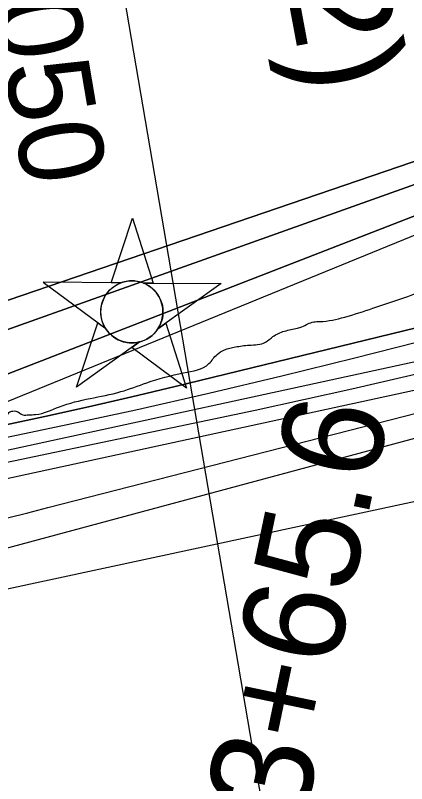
# Model space of a CAD drawing. Extents: x 3392644 to 3430565, y 576657 to 602123.
# Drawn here: x 3399802 to 3400187, y 582831 to 583587 of the extents above; entities that cross this region are included whole.
import ezdxf

# ---------------------------------------------------------------- set-up
doc = ezdxf.new("R2010")
doc.units = 0
for name, color, linetype in [('V-CHAN-NAID', 7, 'Continuous'), ('V-RIVR-EDGE', 7, 'Continuous'), ('V-RIVR-RANG', 7, 'Continuous'), ('V-RIVR-RANG-IDEN', 7, 'Continuous'), ('V-SURV-IDEN', 7, 'Continuous'), ('V-TOPO-DPTH', 7, 'Continuous'), ('V-TOPO-MAJR', 7, 'Continuous'), ('V-TOPO-MINR', 7, 'Continuous'), ('V-TOPO-WATR', 7, 'Continuous')]:
    doc.layers.add(name, color=color, linetype=linetype)

msp = doc.modelspace()

# ---------------------------------------------------------------- linework, layer by layer
at = {"layer": 'V-CHAN-NAID'}
for points in [[(3399905.71, 583323.55), (3399896.12, 583323.62), (3399917.25, 583387.1), (3399937.47, 583323.33), (3399927.88, 583323.39), (3399926.31, 583323.97), (3399924.21, 583324.59), (3399922.17, 583325.04), (3399920.14, 583325.35), (3399918.97, 583325.47), (3399917.44, 583325.55), (3399915.71, 583325.54), (3399914.34, 583325.47), (3399912.44, 583325.27), (3399911.07, 583325.05), (3399909.29, 583324.67), (3399907.76, 583324.25), (3399906.73, 583323.92)], [(3399905.71, 583323.55), (3399829.22, 583324.09), (3399890.78, 583278.69), (3399889.67, 583280.6), (3399888.86, 583282.23), (3399888.03, 583284.2), (3399887.34, 583286.25), (3399886.97, 583287.58), (3399886.61, 583289.2), (3399886.37, 583290.65), (3399886.18, 583292.25), (3399886.07, 583293.98), (3399886.06, 583295.56), (3399886.17, 583297.64), (3399886.35, 583299.25), (3399886.74, 583301.46), (3399887.22, 583303.38), (3399887.83, 583305.27), (3399888.48, 583306.95), (3399889.21, 583308.53), (3399890.02, 583310.07), (3399891.08, 583311.81), (3399892.11, 583313.28), (3399893.11, 583314.55), (3399894.12, 583315.69), (3399895.42, 583317.03), (3399896.48, 583317.99), (3399898.19, 583319.39), (3399899.4, 583320.26), (3399901.09, 583321.33), (3399902.82, 583322.28), (3399904.27, 583322.96)], [(3399927.88, 583323.39), (3400004.38, 583322.85), (3399942.17, 583278.33), (3399943.08, 583279.82), (3399944.06, 583281.67), (3399944.78, 583283.25), (3399945.52, 583285.21), (3399946.06, 583286.99), (3399946.46, 583288.63), (3399946.82, 583290.64), (3399947.01, 583292.21), (3399947.13, 583294.42), (3399947.1, 583296.48), (3399946.91, 583298.7), (3399946.65, 583300.46), (3399946.16, 583302.69), (3399945.52, 583304.83), (3399944.77, 583306.81), (3399944.12, 583308.26), (3399943.11, 583310.17), (3399942.05, 583311.89), (3399940.83, 583313.6), (3399939.57, 583315.13), (3399938.3, 583316.5), (3399936.67, 583318.03), (3399934.93, 583319.44), (3399933.24, 583320.62), (3399931.36, 583321.75), (3399929.88, 583322.51)], [(3399924.14, 583265.42), (3399861.94, 583220.9), (3399883.06, 583284.38), (3399890.78, 583278.69), (3399891.42, 583277.73), (3399892.8, 583275.87), (3399894.01, 583274.46), (3399895.48, 583272.95), (3399896.87, 583271.7), (3399898.32, 583270.55), (3399899.73, 583269.56), (3399901.4, 583268.52), (3399903.12, 583267.61), (3399904.91, 583266.8), (3399906.35, 583266.24), (3399907.98, 583265.72), (3399910.21, 583265.15), (3399911.74, 583264.86), (3399913.77, 583264.61), (3399915.3, 583264.5), (3399917.16, 583264.48), (3399918.85, 583264.56), (3399920.56, 583264.74), (3399922.46, 583265.05)], [(3399942.17, 583278.33), (3399949.97, 583283.91), (3399970.19, 583220.13), (3399916.35, 583259.84), (3399924.14, 583265.42), (3399925.81, 583265.9), (3399927.42, 583266.46), (3399929.58, 583267.37), (3399931.31, 583268.26), (3399933.18, 583269.37), (3399934.92, 583270.58), (3399936.47, 583271.83), (3399937.76, 583273), (3399939.14, 583274.42), (3399940.35, 583275.82), (3399941.46, 583277.29)]]:
    msp.add_lwpolyline(points, close=True, dxfattribs=at)
msp.add_circle((3399916.59, 583295.02), 30.54, dxfattribs=at)
at = {"layer": 'V-RIVR-EDGE'}
msp.add_spline([(3396775.14, 583083.89), (3396813.13, 583077.25), (3396878.17, 583066.49), (3396944.3, 583054.63), (3397040.4, 583038.31), (3397098.86, 583026.47), (3397143.44, 583017.58), (3397248.67, 583000.14), (3397318.11, 582991.93), (3397366.71, 582985.6), (3397425.56, 582983.99), (3397482.58, 582983.48), (3397505.25, 582983.79), (3397523.16, 582984.11), (3397535.58, 582982.98), (3397547.29, 582984.42), (3397553.5, 582984.4), (3397557.52, 582982.93), (3397564.81, 582974.5), (3397565.15, 582965), (3397563.3, 582955.5), (3397562.9, 582944.17), (3397563.63, 582940.51), (3397567.64, 582939.04), (3397569.83, 582934.65), (3397572, 582924.77), (3397574.55, 582922.94), (3397581.49, 582921.46), (3397584.79, 582923.64), (3397587.72, 582927.29), (3397589.58, 582941.18), (3397592.53, 582951.41), (3397596.2, 582957.61), (3397599.87, 582960.89), (3397604.64, 582968.56), (3397610.49, 582971.83), (3397617.81, 582975.47), (3397652.55, 582980.5), (3397688.01, 582979.68), (3397709.94, 582978.53), (3397734.79, 582976.64), (3397757.82, 582975.85), (3397782.68, 582977.62), (3397809.01, 582980.85), (3397835.7, 582984.44), (3397884.71, 582992.36), (3397923.1, 582994.82), (3397953.43, 582993.65), (3397988.88, 582988.44), (3398023.98, 582990.18), (3398046.29, 582997.44), (3398058.01, 583005.82), (3398070.83, 583016.02), (3398086.2, 583024.03), (3398111.07, 583028.35), (3398172.52, 583041.72), (3398207.99, 583048.58), (3398231.38, 583047.79), (3398261.36, 583049.18), (3398286.96, 583052.41), (3398312.56, 583059.29), (3398337.81, 583067.64), (3398383.51, 583070.45), (3398451.14, 583073.57), (3398464.66, 583070.98), (3398479.26, 583062.17), (3398495.66, 583042.02), (3398503.3, 583028.11), (3398512.79, 583021.51), (3398522.66, 583021.48), (3398535.48, 583032.42), (3398552.68, 583038.96), (3398566.94, 583038.56), (3398581.91, 583033.4), (3398603.84, 583032.25), (3398616.27, 583032.22), (3398624.31, 583030.01), (3398639.66, 583030.33), (3398675.85, 583031.71), (3398691.94, 583032.03), (3398705.09, 583030.9), (3398713.5, 583031.98), (3398731.78, 583032.67), (3398752.25, 583032.98), (3398769.08, 583035.5), (3398785.16, 583035.09), (3398791, 583033.62), (3398807.07, 583027), (3398820.95, 583021.84), (3398831.53, 583014.51), (3398866.59, 582999.07), (3398896.89, 582982.54), (3398913.68, 582974.09), (3398926.48, 582974.79), (3398937.8, 582972.94), (3398949.86, 582968.89), (3398961.91, 582965.2), (3398977.27, 582966.63), (3398994.46, 582970.97), (3399010.92, 582975.68), (3399021.17, 582979.68), (3399028.86, 582985.87), (3399040.95, 582996.08), (3399048.27, 583000.08), (3399061.07, 583002.24), (3399090.69, 583006.19), (3399115.92, 583011.24), (3399122.14, 583011.23), (3399129.44, 583009.38), (3399136.01, 583003.15), (3399140.38, 582998.39), (3399145.13, 582998.38), (3399161.95, 582999.43), (3399171.46, 583000.14), (3399183.52, 582999.75), (3399192.29, 582999.72), (3399200.71, 583002.63), (3399201.81, 583006.65), (3399202.19, 583011.4), (3399199.65, 583018.35), (3399194.91, 583023.84), (3399194.56, 583028.6), (3399194.57, 583034.81), (3399197.88, 583043.21), (3399198.26, 583048.69), (3399196.47, 583062.22), (3399193.94, 583072.83), (3399193.58, 583076.12), (3399195.42, 583080.5), (3399198.35, 583083.05), (3399203.11, 583085.6), (3399213.35, 583087.04), (3399220.29, 583086.29), (3399226.85, 583079.69), (3399239.25, 583065.77), (3399254.93, 583052.94), (3399266.62, 583046.7), (3399276.12, 583046.67), (3399289.66, 583051.03), (3399302.47, 583058.67), (3399319.32, 583073.62), (3399325.92, 583081.28), (3399329.58, 583083.83), (3399336.89, 583081.61), (3399352.22, 583075), (3399367.93, 583071.3), (3399390.22, 583066.13), (3399402.65, 583065.73), (3399440.31, 583069.3), (3399461.52, 583073.63), (3399519.3, 583081.16), (3399573.06, 583094.92), (3399604.89, 583102.52), (3399633.41, 583107.57), (3399653.88, 583106.42), (3399671.07, 583108.57), (3399695.94, 583113.63), (3399715.33, 583122.35), (3399740.23, 583137.28), (3399751.59, 583151.14), (3399762.22, 583164.27), (3399774.68, 583175.94), (3399784.2, 583182.5), (3399792.63, 583189.06), (3399795.57, 583195.99), (3399799.59, 583197.45), (3399802.52, 583197.44), (3399809.45, 583193.77), (3399814.94, 583193.75), (3399821.88, 583194.1), (3399845.3, 583201.72), (3399905.65, 583216.56), (3399931.26, 583225.27), (3399967.47, 583235.05), (3399992.35, 583244.13), (3400000.42, 583253.24), (3400007.74, 583257.61), (3400018.35, 583260.51), (3400031.88, 583262.31), (3400047.97, 583265.19), (3400055.29, 583270.65), (3400066.64, 583276.11), (3400079.44, 583279), (3400083.83, 583280.45), (3400095.54, 583285.18), (3400101.39, 583285.53), (3400125.89, 583289.85), (3400153.69, 583298.56), (3400192.84, 583311.99), (3400239.67, 583327.59), (3400291.98, 583342.08), (3400327.1, 583352.23), (3400354.52, 583356.18), (3400375.01, 583360.89), (3400387.44, 583364.88), (3400390, 583364.14), (3400389.25, 583357.93), (3400389.25, 583356.1), (3400393.62, 583348.41), (3400397.25, 583337.8), (3400401.98, 583328.65), (3400413.64, 583316.56), (3400424.96, 583308.85), (3400439.21, 583307.36), (3400460.42, 583310.59), (3400467.01, 583315.33), (3400473.24, 583320.43), (3400475.46, 583330.66), (3400471.53, 583368.32), (3400471.56, 583380.39), (3400472.3, 583385.5), (3400478.16, 583390.24), (3400480.38, 583399.01), (3400481.48, 583402.66), (3400485.15, 583405.94), (3400498.32, 583410.66), (3400503.81, 583414.67), (3400508.21, 583419.41), (3400517, 583425.6), (3400522.86, 583431.8), (3400535.67, 583435.79), (3400564.57, 583444.13), (3400601.51, 583453.54), (3400634.06, 583462.23), (3400664.06, 583471.66), (3400688.58, 583481.84), (3400707.98, 583491.29), (3400725.92, 583502.58), (3400759.21, 583514.93), (3400794.34, 583529.1), (3400829.1, 583542.54), (3400868.99, 583559.25), (3400880.69, 583563.25), (3400906.68, 583575.61), (3400920.95, 583582.89), (3400934.49, 583585.78), (3400950.95, 583590.12), (3400981.32, 583603.21), (3401005.11, 583615.94), (3401022.67, 583620.65), (3401047.18, 583628.63), (3401067.67, 583634.8), (3401097.3, 583646.06), (3401115.59, 583651.49), (3401142.3, 583657.64), (3401149.62, 583661.64), (3401161.69, 583667.1), (3401193.53, 583681.64), (3401226.83, 583695.82), (3401250.24, 583702.34), (3401263.42, 583711.08), (3401269.29, 583717.28), (3401275.87, 583719.82), (3401291.97, 583724.17), (3401309.52, 583727.41), (3401322.7, 583735.79), (3401344.66, 583746.34), (3401352.71, 583749.97), (3401362.22, 583751.78), (3401379.42, 583760.51), (3401398.82, 583769.6), (3401425.17, 583782.33), (3401447.87, 583793.97), (3401460.31, 583801.61), (3401469.83, 583807.8), (3401481.17, 583811.8), (3401489.22, 583812.87), (3401505.33, 583824.9), (3401519.25, 583833.64), (3401536.81, 583842.73), (3401545.23, 583847.46), (3401556.22, 583853.65), (3401577.08, 583864.93), (3401601.24, 583877.3), (3401634.54, 583893.67), (3401648.83, 583904.6), (3401672.26, 583919.89), (3401702.65, 583940.65), (3401720.23, 583955.23), (3401724.63, 583960.7), (3401725.38, 583965.45), (3401725.76, 583971.67), (3401726.13, 583973.49), (3401728.69, 583974.22), (3401733.05, 583964.7), (3401734.88, 583964.7), (3401742.2, 583967.24), (3401756.11, 583975.61), (3401775.15, 583990.92), (3401800.41, 584006.21), (3401823.48, 584021.51), (3401859.37, 584047.37), (3401900.01, 584075.42), (3401938.1, 584104.2), (3401973.26, 584129.7), (3402017.57, 584163.23), (3402052, 584188.73), (3402068.49, 584206.23), (3402087.54, 584223.73), (3402105.12, 584237.21), (3402120.5, 584246.32), (3402139.91, 584263.45), (3402161.52, 584279.48), (3402205.11, 584317.02), (3402240.28, 584346.55), (3402249.43, 584352.74), (3402267, 584360.37), (3402279.09, 584369.84), (3402289.35, 584382.25), (3402295.58, 584388.45), (3402316.09, 584405.58), (3402366.26, 584439.08), (3402387.87, 584455.85), (3402402.52, 584467.87), (3402414.96, 584474.42), (3402428.14, 584479.87), (3402444.61, 584490.43), (3402463.66, 584506.1), (3402475.38, 584515.58), (3402490.4, 584526.87), (3402538.38, 584566.6), (3402565.85, 584589.93), (3402576.85, 584603.79), (3402584.19, 584615.47), (3402588.96, 584620.94), (3402605.08, 584634.06), (3402621.92, 584644.99), (3402632.54, 584652.64), (3402636.57, 584654.82), (3402639.12, 584654.08), (3402643.14, 584651.51), (3402646.06, 584651.87), (3402650.46, 584654.42), (3402655.21, 584657.33), (3402657.78, 584660.98), (3402658.15, 584663.54), (3402657.43, 584667.2), (3402657.8, 584669.75), (3402663.3, 584675.59), (3402665.15, 584682.17), (3402672.1, 584687.27), (3402682.35, 584693.45), (3402693.7, 584699.64), (3402701.76, 584708.03), (3402707.63, 584713.86), (3402719.35, 584722.61), (3402736.94, 584743.03), (3402754.54, 584764.19), (3402758.95, 584773.32), (3402762.27, 584784.64), (3402760.83, 584794.15), (3402761.57, 584796.34), (3402774.39, 584808.37), (3402790.16, 584827.71), (3402794.57, 584836.11), (3402801.88, 584838.65), (3402805.55, 584843.03), (3402807.76, 584848.87), (3402817.65, 584858.35), (3402830.1, 584866.36), (3402842.19, 584879.12), (3402850.26, 584889.7), (3402856.14, 584902.48), (3402862.74, 584909.05), (3402867.86, 584912.69), (3402878.85, 584918.88), (3402888.37, 584926.53), (3402904.49, 584941.48), (3402914.38, 584948.4), (3402928.29, 584956.41), (3402934.88, 584962.97), (3402937.82, 584966.62), (3402938.2, 584971.74), (3402937.49, 584981.24), (3402937.5, 584985.26), (3402953.25, 584998.38), (3402977.78, 585014.77), (3402996.08, 585025.33), (3403016.58, 585033.32), (3403039.62, 585040.21), (3403050.24, 585047.49), (3403059.76, 585052.22), (3403070.36, 585053.66), (3403078.04, 585055.1), (3403086.82, 585058.73), (3403115, 585071.46), (3403146.48, 585086.37), (3403132.2, 585079.82), (3403142.45, 585086.01), (3403170.26, 585097.64), (3403184.91, 585105.28), (3403217.1, 585117.27), (3403261, 585129.59), (3403315.49, 585137.86), (3403347.67, 585142.9), (3403378.02, 585148.3), (3403417.15, 585155.52), (3403455.19, 585164.93), (3403485.93, 585175.09), (3403512.28, 585188.55), (3403532.06, 585206.05), (3403547.09, 585222.46), (3403548.93, 585227.21), (3403552.23, 585230.49), (3403560.64, 585231.56), (3403567.21, 585229.72), (3403575.99, 585229.7), (3403592.09, 585238.43), (3403619.92, 585256.64), (3403671.55, 585292.34), (3403695.34, 585305.8), (3403703.02, 585307.98), (3403726.45, 585322.18), (3403748.06, 585336.38), (3403779.55, 585358.6), (3403809.21, 585377.53), (3403822.77, 585393.59), (3403849.18, 585429.71), (3403874.86, 585465.83), (3403895.4, 585495.03), (3403900.9, 585503.42), (3403902.73, 585503.78), (3403907.12, 585503.77), (3403912.25, 585507.42), (3403928.75, 585531.5), (3403948.93, 585557.77), (3403964.7, 585578.57), (3403972.02, 585584.76), (3403979.71, 585590.23), (3403995.48, 585610.29), (3404005.01, 585622.7), (3404016.37, 585633.64), (3404029.56, 585643.47), (3404037.99, 585651.5), (3404055.97, 585682.52), (3404090.08, 585725.57), (3404116.13, 585765.72), (3404146.2, 585804.39), (3404172.94, 585828.45), (3404201.19, 585866.4), (3404218.43, 585893.04), (3404241.93, 585935.75), (3404254.07, 585966.43), (3404273.19, 586011.35), (3404295.99, 586065.39), (3404324.69, 586140.26), (3404338.69, 586187.01), (3404345.72, 586217.7), (3404351.25, 586238.52), (3404360.45, 586263.72), (3404367.44, 586279.43), (3404369.3, 586292.95), (3404362.76, 586312.34), (3404363.17, 586329.88), (3404363.57, 586342.67), (3404369.08, 586353.63), (3404375.35, 586376.28), (3404377.98, 586402.59), (3404387.58, 586442.78), (3404404.86, 586483.67), (3404421.07, 586535.91), (3404432.49, 586570.61), (3404448.69, 586615.89), (3404459.02, 586653.89), (3404467.16, 586695.17), (3404471.26, 586726.6), (3404473.16, 586754.74), (3404478.79, 586815.41), (3404482.55, 586855.98), (3404480.77, 586876.82), (3404477.15, 586890.35), (3404476.43, 586897.3), (3404479.38, 586906.06), (3404487.09, 586917.74), (3404493.7, 586931.25), (3404496.67, 586951.72), (3404498.57, 586978.76), (3404518.44, 587033.91), (3404529.49, 587065.32), (3404542.74, 587101.11), (3404549.38, 587126.32), (3404556.41, 587159.57), (3404562.7, 587192.45), (3404572.3, 587229.71), (3404578.96, 587262.96), (3404583.78, 587291.46), (3404584.2, 587312.66), (3404584.33, 587365.67), (3404586.26, 587407.7), (3404589.73, 587479.7), (3404590.91, 587511.5), (3404590.2, 587522.47), (3404583.68, 587546.61), (3404570.63, 587590.51), (3404552.86, 587645.02), (3404544.13, 587665.51), (3404532.49, 587688.57), (3404524.85, 587703.21), (3404520.49, 587711.27), (3404519.77, 587718.21), (3404519.8, 587729.91), (3404518.73, 587740.88), (3404513.99, 587745.64), (3404512.17, 587750.04), (3404510.02, 587765.76)], degree=3, dxfattribs=at)
at = {"layer": 'V-RIVR-RANG'}
msp.add_line((3400082.59, 582590.18), (3399897.45, 583674.49), dxfattribs=at)
at = {"layer": 'V-TOPO-DPTH'}
for points in [[(3398403.59, 583107.56), (3398468.93, 583106.19), (3398534.28, 583105.54), (3398599.63, 583105.94), (3398664.97, 583107.05), (3398719.28, 583108.41), (3398757.45, 583109.73), (3398795.6, 583111.55), (3398833.71, 583114.1), (3398871.79, 583117.14), (3399557.34, 583178.56), (3399580.84, 583180.94), (3399604.29, 583183.68), (3399627.67, 583186.97), (3399651.01, 583190.62), (3399674.22, 583194.94), (3399697.31, 583199.78), (3399720.23, 583205.4), (3400521.32, 583516.17), (3400542.74, 583522.8), (3400564.12, 583529.54), (3401550.63, 583960.73), (3401704.8, 584063.29), (3401801.84, 584128.12)], [(3401801.84, 584128.12), (3401704.8, 584063.29), (3401550.63, 583960.73), (3400564.12, 583529.54), (3400542.74, 583522.8), (3400521.32, 583516.17), (3399720.23, 583205.4), (3399697.31, 583199.78), (3399674.22, 583194.94), (3399651.01, 583190.62), (3399627.67, 583186.97), (3399604.29, 583183.68), (3399580.84, 583180.94), (3399557.34, 583178.56), (3398871.79, 583117.14), (3398833.71, 583114.1), (3398795.6, 583111.55), (3398757.45, 583109.73), (3398719.28, 583108.41), (3398664.97, 583107.05), (3398599.63, 583105.94), (3398534.28, 583105.54), (3398468.93, 583106.19), (3398403.59, 583107.56)], [(3398950.93, 583192.09), (3399681.14, 583274.45), (3399684.29, 583274.86), (3399687.43, 583275.32), (3399690.55, 583275.87), (3399693.67, 583276.48), (3399738.97, 583286.06), (3399743.25, 583287.23), (3399747.38, 583288.72), (3399751.32, 583290.68), (3399755.12, 583292.96), (3400549.43, 583564.23)], [(3398950.93, 583192.09), (3399681.14, 583274.45), (3399684.29, 583274.86), (3399687.43, 583275.32), (3399690.55, 583275.87), (3399693.67, 583276.48), (3399738.97, 583286.06), (3399743.25, 583287.23), (3399747.38, 583288.72), (3399751.32, 583290.68), (3399755.12, 583292.96), (3400549.43, 583564.23)], [(3398266.82, 583159.62), (3398760.84, 583154.45), (3398777.12, 583154.47), (3398793.39, 583154.73), (3398809.66, 583155.37), (3398825.91, 583156.26), (3399031.37, 583169.84), (3399141.79, 583178.32), (3399252.06, 583188.38), (3399362.08, 583200.79), (3399471.95, 583214.77), (3399655.1, 583240.08), (3399673.21, 583242.87), (3399691.26, 583246.04), (3399709.19, 583249.76), (3399727.05, 583253.87), (3400559.69, 583550.32)], [(3400559.69, 583550.32), (3399727.05, 583253.87), (3399709.19, 583249.76), (3399691.26, 583246.04), (3399673.21, 583242.87), (3399655.1, 583240.08), (3399471.95, 583214.77), (3399362.08, 583200.79), (3399252.06, 583188.38), (3399141.79, 583178.32), (3399031.37, 583169.84), (3398825.91, 583156.26), (3398809.66, 583155.37), (3398793.39, 583154.73), (3398777.12, 583154.47), (3398760.84, 583154.45), (3398266.82, 583159.62)], [(3400596.09, 583376.52), (3399959.21, 583221.56), (3399916.51, 583211.4), (3399873.75, 583201.52), (3399830.9, 583192.06), (3399787.98, 583182.89), (3399719.19, 583168.54), (3399710.6, 583166.83), (3399702, 583165.23), (3399693.37, 583163.79), (3399684.72, 583162.45), (3399580.39, 583147.3), (3399519.51, 583138.87), (3399458.57, 583130.97), (3399397.53, 583123.86), (3399336.42, 583117.29)], [(3399336.42, 583117.29), (3399397.53, 583123.86), (3399458.57, 583130.97), (3399519.51, 583138.87), (3399580.39, 583147.3), (3399684.72, 583162.45), (3399693.37, 583163.79), (3399702, 583165.23), (3399710.6, 583166.83), (3399719.19, 583168.54), (3399787.98, 583182.89), (3399830.9, 583192.06), (3399873.75, 583201.52), (3399916.51, 583211.4), (3399959.21, 583221.56), (3400596.09, 583376.52)], [(3400234.5, 583254.37), (3399742.12, 583147.46), (3399719.98, 583143.26), (3399702.09, 583140.75), (3399692.72, 583139.92), (3399143.37, 583062.95), (3398944.09, 583041.3), (3398850.41, 583032.17), (3398828.27, 583029.67), (3398805.26, 583024.62), (3398773.76, 583023.84), (3398556.63, 583015.02), (3398128.36, 583012.67)], [(3400234.5, 583254.37), (3399742.12, 583147.46), (3399719.98, 583143.26), (3399702.09, 583140.75), (3399692.72, 583139.92), (3399143.37, 583062.95), (3398944.09, 583041.3), (3398850.41, 583032.17), (3398828.27, 583029.67), (3398805.26, 583024.62), (3398773.76, 583023.84), (3398556.63, 583015.02), (3398128.36, 583012.67)], [(3399278.35, 583041.82), (3399353.34, 583053.9), (3399639.46, 583101.01), (3399674.18, 583106.99), (3399708.84, 583113.34), (3399743.39, 583120.21), (3400212.16, 583221.88)]]:
    msp.add_lwpolyline(points, dxfattribs=at)
at = {"layer": 'V-TOPO-MAJR'}
msp.add_lwpolyline([(3398927.81, 582801.3), (3399146.48, 582859.4), (3399196.98, 582873.39), (3399247.26, 582888.1), (3399297.22, 582903.87), (3399346.96, 582920.36), (3399373.78, 582929.57), (3399410.15, 582941.25), (3399446.78, 582951.95), (3399483.81, 582961.19), (3399521.1, 582969.45), (3399532.91, 582971.82), (3399564.52, 582978.07), (3399596.15, 582984.21), (3399627.81, 582990.16), (3399659.5, 582996), (3399691.17, 583001.89), (3399722.81, 583007.99), (3399754.38, 583014.39), (3399785.92, 583020.99), (3400337.55, 583139.21)], dxfattribs=at)
at = {"layer": 'V-TOPO-MINR'}
for points in [[(3398403.59, 583107.56), (3398468.93, 583106.19), (3398534.28, 583105.54), (3398599.63, 583105.94), (3398664.97, 583107.05), (3398719.28, 583108.41), (3398757.45, 583109.73), (3398795.6, 583111.55), (3398833.71, 583114.1), (3398871.79, 583117.14), (3399557.34, 583178.56), (3399580.84, 583180.94), (3399604.29, 583183.68), (3399627.67, 583186.97), (3399651.01, 583190.62), (3399674.22, 583194.94), (3399697.31, 583199.78), (3399720.23, 583205.4), (3400521.32, 583516.17), (3400542.74, 583522.8), (3400564.12, 583529.54), (3401550.63, 583960.73), (3401704.8, 584063.29), (3401801.84, 584128.12)], [(3400549.43, 583564.23), (3399755.12, 583292.96), (3399751.32, 583290.68), (3399747.38, 583288.72), (3399743.25, 583287.23), (3399738.97, 583286.06), (3399693.67, 583276.48), (3399690.55, 583275.87), (3399687.43, 583275.32), (3399684.29, 583274.86), (3399681.14, 583274.45), (3398950.93, 583192.09)], [(3398266.82, 583159.62), (3398760.84, 583154.45), (3398777.12, 583154.47), (3398793.39, 583154.73), (3398809.66, 583155.37), (3398825.91, 583156.26), (3399031.37, 583169.84), (3399141.79, 583178.32), (3399252.06, 583188.38), (3399362.08, 583200.79), (3399471.95, 583214.77), (3399655.1, 583240.08), (3399673.21, 583242.87), (3399691.26, 583246.04), (3399709.19, 583249.76), (3399727.05, 583253.87), (3400559.69, 583550.32)], [(3398805.54, 583079.72), (3399587.69, 583162.1), (3399606.53, 583164.19), (3399625.36, 583166.43), (3399644.16, 583168.88), (3399662.94, 583171.48), (3399695.04, 583176.1), (3399697.75, 583176.52), (3399700.46, 583176.97), (3399703.15, 583177.47), (3399705.84, 583178), (3399727.4, 583182.5), (3399740.85, 583185.37), (3400512.27, 583500.31)], [(3399336.42, 583117.29), (3399397.53, 583123.86), (3399458.57, 583130.97), (3399519.51, 583138.87), (3399580.39, 583147.3), (3399684.72, 583162.45), (3399693.37, 583163.79), (3399702, 583165.23), (3399710.6, 583166.83), (3399719.19, 583168.54), (3399787.98, 583182.89), (3399830.9, 583192.06), (3399873.75, 583201.52), (3399916.51, 583211.4), (3399959.21, 583221.56), (3400596.09, 583376.52)], [(3399286.19, 583094.56), (3399390.69, 583108.03), (3399495.07, 583122.52), (3399674.41, 583148.77), (3399688.99, 583151.04), (3399703.55, 583153.49), (3399718.06, 583156.2), (3399732.53, 583159.08), (3399848.18, 583183.23), (3399920.35, 583198.79), (3399992.38, 583214.96), (3400064.2, 583232.06), (3400135.87, 583249.77), (3400588.82, 583364.8)], [(3398350.19, 582909.33), (3398439.84, 582915.12), (3398766.77, 582939.95), (3398788.73, 582941.79), (3398810.68, 582943.86), (3398832.58, 582946.28), (3398854.47, 582948.93), (3398976.65, 582964.69), (3399059.56, 582975.72), (3399142.41, 582987.21), (3399225.16, 582999.36), (3399307.85, 583011.97), (3399706.3, 583074.39), (3399710.09, 583075.01), (3399713.87, 583075.66), (3399717.65, 583076.36), (3399721.42, 583077.1), (3399754.1, 583083.73), (3399774.17, 583087.99), (3399794.17, 583092.5), (3399814.09, 583097.38), (3399833.95, 583102.5), (3400385.83, 583244.04)], [(3398204.86, 582980.94), (3398746.86, 583000.12), (3398776.28, 583001.39), (3398805.69, 583002.97), (3398835.06, 583005.02), (3398864.42, 583007.38), (3398893.73, 583010.23), (3398922.99, 583013.43), (3398952.2, 583017.16), (3398981.37, 583021.23), (3399653.79, 583121.31), (3399680.25, 583125.49), (3399706.65, 583129.98), (3399732.97, 583134.93), (3399759.23, 583140.18), (3400037.73, 583198.5), (3400132.9, 583219.32), (3400227.81, 583241.26)], [(3398396.3, 582866.34), (3398466.02, 582870.97), (3398535.69, 582876.23), (3398605.28, 582882.45), (3398674.81, 582889.3), (3398730.73, 582895.2), (3398772.24, 582899.83), (3398813.71, 582904.78), (3398855.11, 582910.21), (3398896.48, 582915.97), (3399200.76, 582960.17), (3399287.15, 582973.06), (3399373.47, 582986.39), (3399459.69, 583000.39), (3399545.83, 583014.84), (3399679.45, 583037.77), (3399698.71, 583041.21), (3399717.93, 583044.82), (3399737.11, 583048.69), (3399756.26, 583052.73), (3400438.31, 583236.38)], [(3399278.35, 583041.82), (3399353.34, 583053.9), (3399639.46, 583101.01), (3399674.18, 583106.99), (3399708.84, 583113.34), (3399743.39, 583120.21), (3400212.16, 583221.88)]]:
    msp.add_lwpolyline(points, dxfattribs=at)
at = {"layer": 'V-TOPO-WATR'}
msp.add_lwpolyline([(3400234.5, 583254.37), (3399742.12, 583147.46), (3399719.98, 583143.26), (3399702.09, 583140.75), (3399692.72, 583139.92), (3399143.37, 583062.95), (3398944.09, 583041.3), (3398850.41, 583032.17), (3398828.27, 583029.67), (3398805.26, 583024.62), (3398773.76, 583023.84), (3398556.63, 583015.02), (3398128.36, 583012.67)], dxfattribs=at)

# ---------------------------------------------------------------- texts
at = {"layer": 'V-CHAN-NAID'}
msp.add_text('TRIAD NITROGEN (173.4) (2)', height=100, rotation=280.57544, dxfattribs=at).set_placement((3399756.86, 585281.16))
at = {"layer": 'V-RIVR-RANG-IDEN'}
msp.add_text('U-050', height=83, rotation=279.54733, dxfattribs=at).set_placement((3399761.1, 583713.83))
at = {"layer": 'V-SURV-IDEN'}
msp.add_text('113+65.6', height=100, rotation=78.19984, dxfattribs=at).set_placement((3400055.66, 582648.43))

doc.saveas('drawing.dxf')
